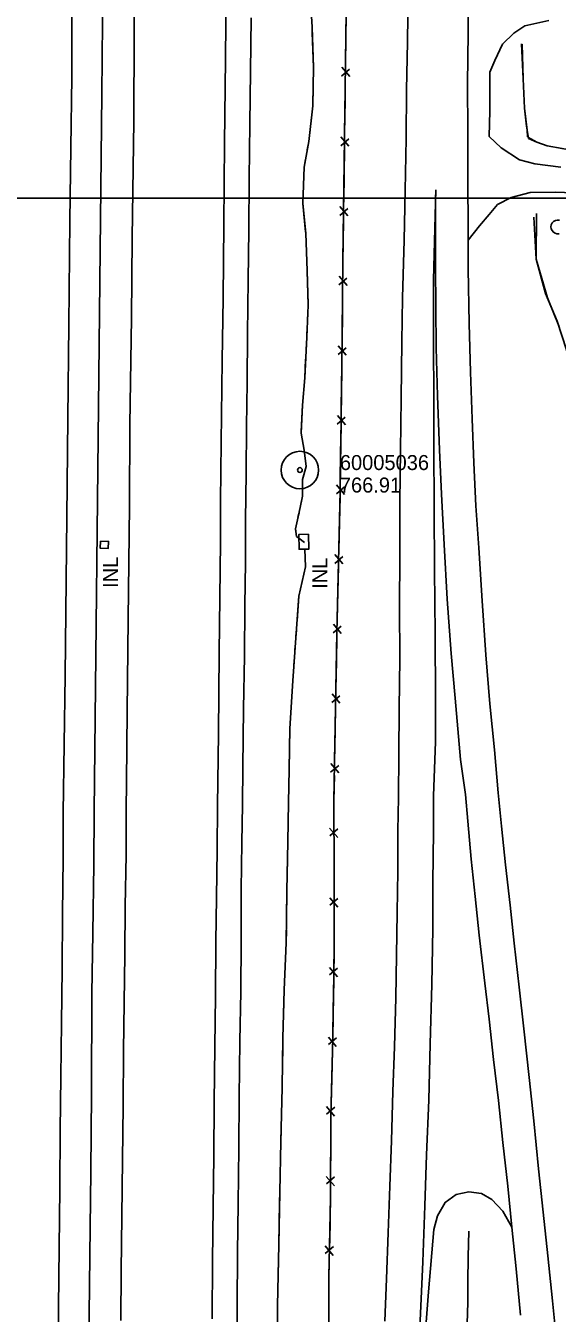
# Model space of a CAD drawing. Extents: x 591954 to 597000, y 198576 to 213500.
# Drawn here: x 594027 to 594240, y 203054 to 203569 of the extents above; entities that cross this region are included whole.
import ezdxf

# ---------------------------------------------------------------- set-up
doc = ezdxf.new("R2010")
doc.units = 0
for name, color, linetype in [('Level 10', 7, 'Continuous'), ('Level 11', 7, 'Continuous'), ('Level 15', 7, 'Continuous'), ('Level 17', 7, 'Continuous'), ('Level 18', 7, 'Continuous'), ('Level 19', 7, 'Continuous'), ('Level 6', 7, 'Continuous')]:
    doc.layers.add(name, color=color, linetype=linetype)

msp = doc.modelspace()

# ---------------------------------------------------------------- linework, layer by layer
at = {"layer": 'Level 10'}
for q in [(595500, 203500), (595000, 203500)]:
    msp.add_line((593000, 203500), q, dxfattribs=at)
at = {"layer": 'Level 11'}
for points in [[(594111.07, 203917.53), (594110.5, 203876.87), (594110.25, 203848.26), (594109.98, 203822.47), (594109.75, 203799.72), (594109.59, 203780.13), (594109.32, 203757.31), (594109.03, 203735.71), (594108.88, 203715.55), (594108.66, 203695.85), (594108.38, 203665.01), (594107.87, 203617.79), (594107.65, 203585.17), (594107.3, 203555.46), (594106.96, 203521.93), (594106.62, 203489.43), (594106.33, 203459.87), (594105.97, 203434.96), (594105.54, 203402.14), (594105.38, 203378.76), (594105.25, 203362.35), (594104.78, 203318.08), (594104.47, 203285.69), (594104.12, 203256.79)], [(594049.24, 203904.46), (594049.14, 203879.75), (594048.81, 203852.48), (594048.45, 203814.83), (594047.98, 203784.7), (594047.64, 203755.45), (594047.53, 203727.42), (594046.93, 203678.35), (594046.61, 203647.06), (594046.24, 203619.16), (594045.83, 203571.7), (594045.77, 203548.38), (594045.39, 203520.1), (594044.95, 203490.83), (594044.62, 203449.33), (594044.18, 203411.94), (594043.73, 203372.37), (594043.07, 203308.91), (594042.38, 203253.95)], [(594074.2, 203900.32), (594073.82, 203847.86), (594073.28, 203816.26), (594072.99, 203776.69), (594072.69, 203741.9), (594072.37, 203710.26), (594072, 203679.6), (594071.57, 203639.48), (594071.11, 203611.23), (594070.77, 203566.03), (594070.55, 203530.61), (594069.9, 203484.1), (594069.65, 203451.91), (594069.05, 203409.36), (594068.81, 203376.8), (594068.3, 203331.55), (594067.91, 203294.53), (594067.72, 203266.39), (594067.56, 203255.11)], [(594176.6, 203260.12), (594176.69, 203277.47), (594176.87, 203295.72), (594177.06, 203315.81), (594177.03, 203336.33), (594177.06, 203356.96), (594177.17, 203378.5), (594177.41, 203398.93), (594177.68, 203419.73), (594177.98, 203442.43), (594178.2, 203460.11), (594178.88, 203483.11), (594179.27, 203503.04), (594179.64, 203523.88), (594179.84, 203543.24), (594180.14, 203562.31), (594180.41, 203583.63)], [(594216.56, 203261.95), (594214.98, 203279.18), (594213.21, 203297.67), (594211.61, 203317.18), (594210.03, 203338.85), (594208.72, 203360), (594207.6, 203376.81), (594206.77, 203394.01), (594206.08, 203411.68), (594205.46, 203430.33), (594204.83, 203449.77), (594204.53, 203471.72), (594204.44, 203487.1), (594204.37, 203507.86), (594204.35, 203526.43), (594204.27, 203545.75), (594204.43, 203566.14), (594204.54, 203586.36)], [(594117.56, 203572.05), (594117.29, 203550.59), (594117.02, 203529.64), (594116.79, 203507.76), (594116.61, 203487.27), (594116.41, 203467.13), (594116.19, 203445.8), (594116.01, 203426.19), (594115.79, 203408.52), (594115.53, 203389.86), (594115.33, 203371.12), (594115.29, 203354.11), (594115.1, 203337.02), (594114.95, 203316.73), (594114.57, 203295.56), (594114.2, 203272.29), (594114.06, 203257.24)], [(594191.48, 203503.29), (594190.65, 203467.12), (594190.58, 203440.79), (594190.68, 203420.93), (594190.8, 203401.42), (594190.83, 203375.51), (594191.06, 203351.22), (594191.26, 203325.61), (594191.42, 203299.67), (594191.45, 203282.41), (594190.67, 203260.76)], [(594203.37, 203261.35), (594201.36, 203275.39), (594199.31, 203299.92), (594197.64, 203317.78), (594196.04, 203339.43), (594194.92, 203361.41), (594193.83, 203381.57), (594193.05, 203399.24), (594192.27, 203420.82), (594191.69, 203440.07), (594191.54, 203456.37), (594191.42, 203472.61), (594191.42, 203499.37), (594191.48, 203503.29)], [(594216.56, 203261.95), (594217.89, 203248.63), (594219.49, 203233.2), (594221.24, 203217.1), (594222.94, 203201.9), (594224.97, 203184.27), (594226.8, 203167.55), (594228.96, 203148.04), (594230.83, 203130.75), (594232.71, 203111.58), (594234.54, 203094.15), (594236.32, 203076.76), (594238.21, 203058.71), (594240.05, 203041.42)], [(594104.12, 203256.79), (594103.92, 203239.23), (594103.7, 203220.12), (594103.41, 203202.37), (594103.27, 203180.7), (594103.11, 203160.56), (594102.84, 203137.99), (594102.67, 203116.7), (594102.44, 203096.19), (594102.13, 203074.79), (594101.94, 203051.55)], [(594114.06, 203257.24), (594113.9, 203241.96), (594113.65, 203223.33), (594113.55, 203202.76), (594113.4, 203182.44), (594113.06, 203162.63), (594112.81, 203140.27), (594112.72, 203120.02), (594112.41, 203097.58), (594112.14, 203078.09), (594111.97, 203056.59), (594111.87, 203037.15)], [(594176.6, 203260.12), (594176.33, 203246.78), (594176.27, 203230.72), (594176.03, 203214.14), (594175.83, 203196.86), (594175.46, 203179.91), (594174.98, 203160.32), (594174.38, 203142.48), (594173.79, 203122.76), (594173.12, 203104.64), (594172.46, 203086), (594171.79, 203067.5), (594171.06, 203050.62)], [(594190.67, 203260.76), (594190.59, 203246.46), (594190.37, 203226.27), (594190.3, 203207.62), (594189.98, 203185.26), (594189.33, 203161.52), (594188.67, 203138.98), (594187.86, 203117.14), (594187.1, 203096.77), (594186.35, 203074.4), (594185.58, 203056.61), (594184.58, 203036.52)], [(594203.37, 203261.35), (594204.34, 203250.69), (594205.7, 203235.4), (594207.29, 203220.55), (594208.88, 203205), (594211.19, 203185.9), (594212.85, 203171.47), (594214.65, 203155.35), (594216.63, 203138.87), (594218.43, 203122.12), (594220.35, 203104.67), (594222, 203088.17), (594223.69, 203071.51), (594225.48, 203053.01)], [(594042.38, 203253.95), (594042.31, 203236.04), (594042.07, 203213.49), (594041.85, 203191.58), (594041.63, 203169.82), (594041.35, 203148.56), (594041.08, 203126.83), (594040.97, 203103.74), (594040.76, 203080.13), (594040.43, 203056.2), (594040.21, 203032.04)], [(594067.56, 203255.11), (594067.5, 203237.14), (594067.19, 203216.6), (594067.01, 203197.38), (594066.78, 203177.94), (594066.54, 203158.85), (594066.3, 203136.7), (594066.14, 203115.17), (594065.83, 203092.52), (594065.56, 203070.76), (594065.43, 203050.9)], [(594222, 203088.17), (594218.31, 203094.59), (594213.93, 203099.27), (594209.76, 203101.68), (594204.81, 203102.32), (594199.65, 203101.24), (594195.28, 203098.12), (594192.23, 203092.79), (594190.69, 203087.31), (594188.55, 203062.29)], [(594188.55, 203062.29), (594186.54, 203036.49), (594182.49, 202997.84)]]:
    msp.add_lwpolyline(points, dxfattribs=at)
at = {"layer": 'Level 15'}
for p, q in [((594153.81, 203548.79), (594157.01, 203551.55)), ((594157.04, 203548.59), (594153.84, 203552.34)), ((594153.46, 203520.94), (594156.67, 203523.69)), ((594156.7, 203520.73), (594153.51, 203524.49)), ((594153.08, 203493.08), (594156.29, 203495.83)), ((594156.32, 203492.87), (594153.13, 203496.63)), ((594152.74, 203465.22), (594155.94, 203467.98)), ((594155.97, 203465.02), (594152.77, 203468.77)), ((594152.45, 203437.36), (594155.65, 203440.12)), ((594155.69, 203437.16), (594152.49, 203440.91)), ((594152.09, 203409.51), (594155.3, 203412.26)), ((594155.32, 203409.3), (594152.14, 203413.05)), ((594151.7, 203381.66), (594154.92, 203384.4)), ((594154.94, 203381.43), (594151.76, 203385.2)), ((594151.06, 203353.81), (594154.29, 203356.54)), ((594154.29, 203353.57), (594151.14, 203357.36)), ((594153.66, 203325.72), (594150.5, 203329.51)), ((594150.42, 203325.96), (594153.65, 203328.68)), ((594149.92, 203298.1), (594153.14, 203300.83)), ((594153.16, 203297.87), (594149.98, 203301.64)), ((594149.42, 203270.24), (594152.64, 203272.98)), ((594152.66, 203270.01), (594149.48, 203273.79)), ((594149.02, 203247.81), (594152.27, 203244.1)), ((594152.26, 203247.65), (594149.1, 203244.84)), ((594149.08, 203219.95), (594152.31, 203216.24)), ((594152.32, 203219.78), (594149.14, 203216.99)), ((594148.98, 203192.12), (594152.17, 203188.35)), ((594152.22, 203191.9), (594149.01, 203189.15)), ((594151.79, 203164.03), (594148.54, 203161.32)), ((594148.55, 203164.28), (594151.69, 203160.48)), ((594151.03, 203136.18), (594147.79, 203133.47)), ((594147.8, 203136.43), (594150.94, 203132.63)), ((594147.68, 203108.53), (594150.92, 203104.81)), ((594150.92, 203108.36), (594147.75, 203105.56)), ((594147.27, 203080.71), (594150.42, 203076.92)), ((594150.5, 203080.47), (594147.27, 203077.74))]:
    msp.add_line(p, q, dxfattribs=at)
for points in [[(594150.72, 203258.93), (594151.92, 203326.09), (594153.23, 203382.9), (594153.89, 203431.71), (594154.34, 203474.98), (594155.14, 203533.98), (594155.58, 203573.68), (594156.17, 203616.85), (594156.4, 203661.31), (594157.69, 203702.83), (594158.25, 203738.99), (594158.96, 203770.1), (594159.26, 203801.43), (594159.71, 203831.1), (594159.87, 203865.88), (594160.58, 203895.68), (594160.87, 203929.24), (594161.01, 203962.19), (594161.7, 203991.84), (594162.32, 204023.21), (594162.3, 204058.43), (594162.22, 204107.73), (594162.78, 204137.7), (594163.31, 204172.11)], [(594064.25, 204167.94), (594062.98, 204041.28), (594061.82, 203941.16), (594060.9, 203841.35), (594059.79, 203741.65), (594058.76, 203642.52), (594057.8, 203541.52), (594056.71, 203441.47), (594054.7, 203254.52)], [(594155.49, 203565.35), (594155.58, 203573.68), (594155.6, 203575.3)], [(594155.36, 203554.03), (594155.49, 203565.35)], [(594155.18, 203537.49), (594155.29, 203547.45)], [(594155.03, 203526.17), (594155.14, 203533.98), (594155.18, 203537.49)], [(594154.81, 203509.63), (594154.95, 203519.59)], [(594154.66, 203498.31), (594154.81, 203509.63)], [(594154.43, 203481.78), (594154.57, 203491.73)], [(594154.29, 203470.46), (594154.34, 203474.98), (594154.43, 203481.78)], [(594154.12, 203453.92), (594154.22, 203463.87)], [(594154, 203442.6), (594154.12, 203453.92)], [(594153.81, 203426.06), (594153.89, 203431.71), (594153.94, 203436.02)], [(594153.66, 203414.74), (594153.81, 203426.06)], [(594153.43, 203398.2), (594153.57, 203408.16)], [(594153.28, 203386.88), (594153.43, 203398.2)], [(594152.94, 203370.35), (594153.17, 203380.3)], [(594152.68, 203359.03), (594152.94, 203370.35)], [(594140.59, 203365.45), (594140.63, 203359.49), (594136.75, 203359.47), (594136.72, 203365.42), (594140.59, 203365.45)], [(594057.26, 203362.71), (594060.48, 203362.58), (594060.38, 203359.79), (594057.15, 203359.9), (594057.26, 203362.71)], [(594152.3, 203342.49), (594152.53, 203352.45)], [(594152.04, 203331.18), (594152.3, 203342.49)], [(594151.72, 203314.64), (594151.9, 203324.6)], [(594151.52, 203303.32), (594151.72, 203314.64)], [(594151.22, 203286.79), (594151.4, 203296.74)], [(594151.02, 203275.46), (594151.22, 203286.79)], [(594150.72, 203258.93), (594150.9, 203268.88)], [(594150.72, 203258.93), (594150.82, 203230.25), (594150.81, 203197.8), (594150.29, 203164.11), (594149.44, 203132.69), (594149.41, 203100.1), (594148.73, 203067.77), (594148.64, 203036.56), (594147.86, 203016.07), (594145.57, 202980.77), (594143.34, 202949.02), (594141.38, 202916.78), (594139.06, 202884.63), (594136.86, 202853.2), (594133.8, 202810.88)], [(594150.72, 203258.93), (594150.75, 203248.97)], [(594054.7, 203254.52), (594054.6, 203233.28), (594054.15, 203205.83), (594053.78, 203181.69), (594053.6, 203141.52), (594053.4, 203110.51), (594053, 203076.71), (594052.63, 203041.39), (594052.1, 203011.48), (594051.68, 202980.36), (594051.73, 202945.01), (594051.23, 202914.85), (594050.83, 202883.39), (594050.55, 202852.23), (594050.17, 202825.03), (594049.88, 202799.2), (594049.33, 202769.37), (594049.25, 202741.8), (594049.02, 202719.06), (594048.42, 202689.87), (594047.89, 202661.86), (594048.3, 202641.66), (594047.84, 202614.46), (594047.62, 202584.63)], [(594150.78, 203242.39), (594150.81, 203231.07)], [(594150.81, 203231.07), (594150.82, 203230.25), (594150.82, 203221.11)], [(594150.81, 203214.53), (594150.81, 203203.21)], [(594150.81, 203203.21), (594150.81, 203197.8), (594150.74, 203193.25)], [(594150.64, 203186.67), (594150.46, 203175.35)], [(594150.46, 203175.35), (594150.31, 203165.4)], [(594150.15, 203158.82), (594149.84, 203147.5)], [(594149.84, 203147.5), (594149.57, 203137.55)], [(594149.44, 203130.97), (594149.43, 203119.65)], [(594149.43, 203119.65), (594149.42, 203109.69)], [(594149.42, 203103.11), (594149.41, 203100.1), (594149.24, 203091.79)], [(594149.24, 203091.79), (594149.03, 203081.83)], [(594148.89, 203075.25), (594148.73, 203067.77), (594148.72, 203063.93)], [(594148.72, 203063.93), (594148.69, 203053.98)]]:
    msp.add_lwpolyline(points, dxfattribs=at)
at = {"layer": 'Level 17'}
for points in [[(594236.73, 203571.08), (594227.2, 203568.86), (594222.74, 203565.94), (594218.26, 203561.51), (594215.19, 203555), (594213.15, 203550.32)], [(594212.92, 203524.62), (594213.11, 203534.85), (594213.15, 203550.32)], [(594212.92, 203524.62), (594217.67, 203520.13), (594225.05, 203515.26), (594231.2, 203513.68), (594241.65, 203512.36)], [(594212.85, 203493.46), (594216.2, 203497.39), (594221.77, 203500.18), (594229.29, 203502.18), (594239.59, 203502.37), (594253.53, 203501.85)], [(594204.46, 203483.21), (594209.03, 203488.86), (594212.85, 203493.46)]]:
    msp.add_lwpolyline(points, dxfattribs=at)
at = {"layer": 'Level 18'}
msp.add_arc((594240.42, 203488.43), 2.78, 78.0716, 279.0826, dxfattribs=at)
at = {"layer": 'Level 19'}
for p, q in [((594238.56, 203454.51), (594236.21, 203460.04)), ((594240.74, 203448.93), (594238.56, 203454.51))]:
    msp.add_line(p, q, dxfattribs=at)
for points in [[(594142.07, 203566.14), (594141.99, 203568.42), (594141, 203586.3), (594140.92, 203595.11)], [(594141, 203586.3), (594141.99, 203568.42), (594142.55, 203552.23), (594142.27, 203536.91), (594140.7, 203522.6), (594138.77, 203512.32), (594138.31, 203497.88), (594139.45, 203485.95), (594139.99, 203470.89), (594140.46, 203457.12), (594139.83, 203444.36), (594139.04, 203428.02), (594138.1, 203417.06), (594137.57, 203405.92), (594138.83, 203399.17), (594139.6, 203392.62), (594138.12, 203387.42), (594138.12, 203380.68), (594136.65, 203373.61), (594135.32, 203367.62), (594135.76, 203364.63), (594136.73, 203363.9)], [(594142.27, 203537.15), (594142.55, 203552.23), (594142.07, 203566.14)], [(594225.89, 203561.71), (594226.54, 203547.75), (594227.06, 203535.96), (594228.07, 203527.1), (594228.63, 203523.88)], [(594227.88, 203528.79), (594227.06, 203535.96), (594226.54, 203547.75), (594226.08, 203561.57)], [(594141.64, 203531.19), (594141.86, 203533.18)], [(594140.99, 203525.22), (594141.2, 203527.21)], [(594228.31, 203524.5), (594228.07, 203527.1), (594227.88, 203528.79)], [(594140.08, 203519.3), (594140.45, 203521.26)], [(594260.81, 203518.14), (594255.23, 203517.95), (594248.72, 203518.57), (594242.12, 203519.77), (594236.08, 203520.95), (594231.92, 203522.39), (594228.39, 203524.42)], [(594228.63, 203523.88), (594231.92, 203522.39), (594236.08, 203520.95), (594242.12, 203519.77), (594248.72, 203518.57), (594255.23, 203517.95), (594261.46, 203518.16), (594268.74, 203518.37), (594276.93, 203517.95), (594285.31, 203517.01), (594294.92, 203514.62), (594311.33, 203512.99)], [(594139.4, 203486.48), (594138.31, 203497.88), (594138.77, 203512.32), (594139.34, 203515.36)], [(594236.21, 203460.04), (594231.71, 203475.48), (594231.79, 203493.75)], [(594230.81, 203492.35), (594231.71, 203475.48), (594235.48, 203461.76), (594240.15, 203450.78), (594243.8, 203439.3), (594246.22, 203423.17), (594247.95, 203401.56), (594249.3, 203381.45), (594250.29, 203371.86), (594250.21, 203360.87)], [(594140.45, 203457.5), (594139.99, 203470.89), (594139.45, 203485.95), (594139.4, 203486.48)], [(594140.19, 203451.51), (594140.28, 203453.5)], [(594139.89, 203445.51), (594139.99, 203447.51)], [(594139.6, 203439.52), (594139.69, 203441.52)], [(594137.6, 203406.59), (594138.1, 203417.06), (594139.04, 203428.02), (594139.4, 203435.52)], [(594137.57, 203378.02), (594138.12, 203380.68), (594138.12, 203387.42), (594139.6, 203392.62), (594138.83, 203399.17), (594137.57, 203405.92), (594137.6, 203406.59)], [(594136.32, 203372.15), (594136.65, 203373.61), (594136.75, 203374.1)], [(594135.52, 203366.27), (594135.32, 203367.62), (594135.46, 203368.24)], [(594136.73, 203363.9), (594138.95, 203362.2)], [(594138.95, 203362.2), (594136.73, 203363.9)], [(594139.05, 203359.49), (594139.32, 203352.44), (594136.74, 203340.68), (594135.48, 203324.06), (594134.33, 203306.79), (594133.11, 203287.76), (594132.79, 203271.3), (594132.52, 203258.09)], [(594135.99, 203330.8), (594136.74, 203340.68), (594139.32, 203352.44), (594139.05, 203359.49)], [(594135.54, 203324.81), (594135.69, 203326.81)], [(594135.14, 203318.83), (594135.27, 203320.82)], [(594134.74, 203312.84), (594134.87, 203314.84)], [(594132.95, 203279.9), (594133.11, 203287.76), (594134.33, 203306.79), (594134.47, 203308.85)], [(594132.52, 203258.09), (594132.79, 203271.3), (594132.95, 203279.9)], [(594132.52, 203258.09), (594132.25, 203242.45), (594131.89, 203222.75), (594131.67, 203201.97), (594130.81, 203183.22), (594130.3, 203163.92), (594130.01, 203144.08), (594129.51, 203122.51), (594129.02, 203102.23), (594128.67, 203081.11), (594128.08, 203056.89), (594128.16, 203032.51)], [(594132, 203229.1), (594132.25, 203242.45), (594132.52, 203258.09)], [(594131.89, 203223.1), (594131.93, 203225.1)], [(594131.83, 203217.1), (594131.85, 203219.1)], [(594131.76, 203211.1), (594131.78, 203213.1)], [(594130.67, 203178.12), (594130.81, 203183.22), (594131.67, 203201.97), (594131.72, 203207.1)], [(594130.08, 203149.13), (594130.3, 203163.92), (594130.67, 203178.12)], [(594129.99, 203143.13), (594130.01, 203144.08), (594130.03, 203145.13)], [(594129.85, 203137.13), (594129.9, 203139.13)], [(594129.71, 203131.13), (594129.76, 203133.13)], [(594128.95, 203098.14), (594129.02, 203102.23), (594129.51, 203122.51), (594129.61, 203127.13)], [(594128.38, 203069.15), (594128.67, 203081.11), (594128.95, 203098.14)], [(594204.75, 203086.55), (594204.52, 203076.34), (594204.35, 203066.4), (594204.38, 203058.04), (594204.14, 203049.7)], [(594204.75, 203086.55), (594204.52, 203076.34), (594204.35, 203066.4), (594204.38, 203058.04), (594204.37, 203057.55)], [(594128.23, 203063.15), (594128.28, 203065.15)], [(594128.09, 203057.15), (594128.14, 203059.15)]]:
    msp.add_lwpolyline(points, dxfattribs=at)
at = {"layer": 'Level 6'}
for radius in [7.5, 7.5, 0.96, 0.96]:
    msp.add_circle((594137.11, 203391.16), radius, dxfattribs=at)

# ---------------------------------------------------------------- texts
at = {"layer": 'Level 15'}
for p in [(594064.25, 203344), (594148.06, 203343.61)]:
    msp.add_text('INL', height=6, rotation=90, dxfattribs=at).set_placement(p)
at = {"layer": 'Level 6'}
for s, p in [('60005036', (594153.11, 203391.16)), ('60005036', (594153.11, 203391.16)), ('766.91', (594153.11, 203382.16)), ('766.91', (594153.11, 203382.16))]:
    msp.add_text(s, height=6, dxfattribs=at).set_placement(p)

doc.saveas('drawing.dxf')
